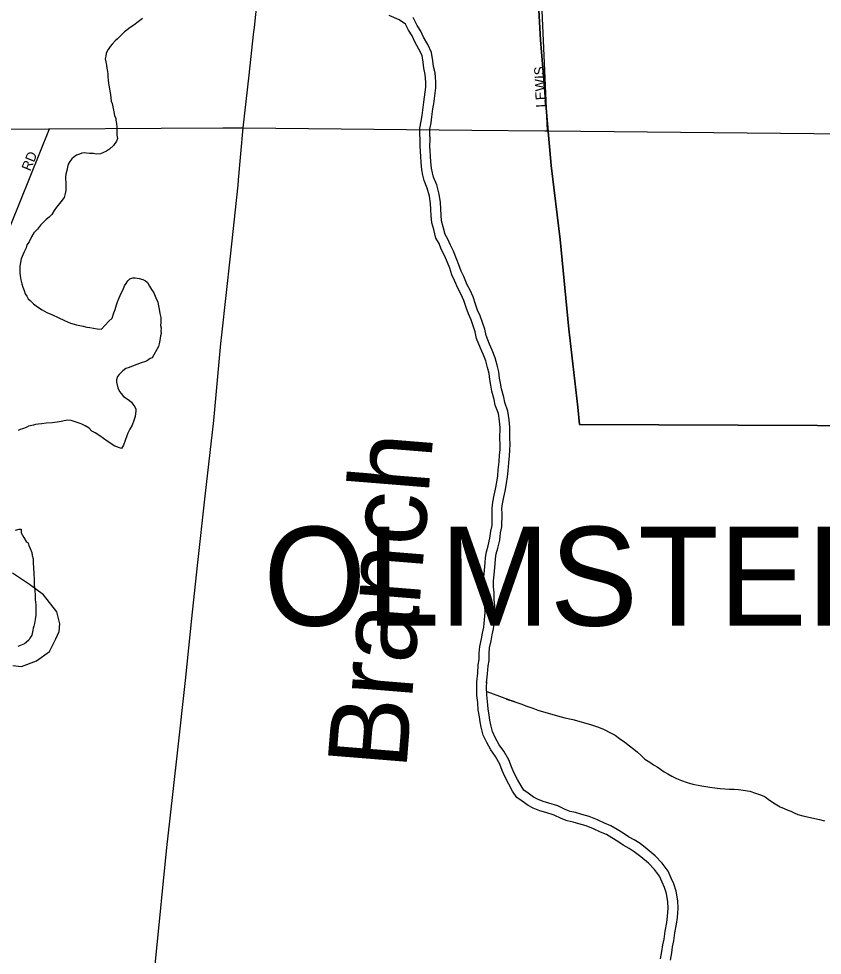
# Model space of a CAD drawing. Extents: x 2010165 to 2382125, y 1060529 to 1407316.
# Drawn here: x 2131582 to 2135647, y 1225012 to 1229747 of the extents above; entities that cross this region are included whole.
import ezdxf

# ---------------------------------------------------------------- set-up
doc = ezdxf.new("R2010")
doc.units = 0
for name, color, linetype in [('GM_X_City_Street', 7, 'Continuous'), ('GM_X_City_Street_Text', 7, 'Continuous'), ('GM_X_Corporation', 7, 'Continuous'), ('GM_X_Corporation_Text', 7, 'Continuous'), ('GM_X_Major_River', 7, 'Continuous'), ('GM_X_Major_River_Text', 7, 'Continuous'), ('GM_X_Minor_River', 7, 'Continuous'), ('GM_X_State_Route', 7, 'Continuous')]:
    doc.layers.add(name, color=color, linetype=linetype)

msp = doc.modelspace()

# ---------------------------------------------------------------- linework, layer by layer
at = {"layer": 'GM_X_City_Street'}
for points in [[(2134256.4, 1229179.8), (2134217.3, 1230093.2), (2134232.4, 1230413.1), (2134251.3, 1230729.2), (2134250, 1230896), (2134276.8, 1231168.9), (2134371.9, 1231445.9), (2134414, 1231531.8), (2134446.8, 1231590.3), (2134486.2, 1231614), (2134514.5, 1231617.7), (2134918.3, 1231605.8), (2135099.6, 1231604.1), (2135244.1, 1231759), (2135312.9, 1231864.6), (2135445.4, 1232068.5), (2135560.9, 1232277.3), (2135566.6, 1232287.6)], [(2127528.7, 1229168.7), (2131731.9, 1229190.2)], [(2131133.5, 1227718.6), (2131344.2, 1228219.6), (2131737.3, 1229190.2)], [(2131731.9, 1229190.2), (2131737.3, 1229190.2), (2132302.7, 1229193.1)], [(2132302.7, 1229193.1), (2132614.1, 1229194.7)], [(2132614.1, 1229194.7), (2132717.8, 1229195.2)], [(2132717.8, 1229195.2), (2132717.8, 1229195.2), (2133875, 1229183.6), (2133875, 1229183.6)], [(2133875, 1229183.6), (2134243.2, 1229179.9), (2134243.2, 1229179.9)], [(2134243.2, 1229179.9), (2134256.4, 1229179.8), (2139645.3, 1229125.8), (2139713.6, 1229125.1)]]:
    msp.add_lwpolyline(points, dxfattribs=at)
at = {"layer": 'GM_X_Corporation'}
for points in [[(2139638.7, 1227673.3), (2134418.8, 1227694.8), (2134410.3, 1227783), (2134365.7, 1228177.5), (2134320.8, 1228630.2), (2134276.4, 1229004.7), (2134257.1, 1229215.1), (2134222.3, 1229638.6), (2134206.2, 1229914.4)], [(2134206.2, 1229914.4), (2134222.3, 1229638.6), (2134257.1, 1229215.1), (2134276.4, 1229004.7), (2134320.8, 1228630.2), (2134365.7, 1228177.5), (2134410.3, 1227783), (2134418.8, 1227694.8), (2139638.7, 1227673.3)], [(2131551.4, 1226476.1), (2131595.4, 1226472.4), (2131671.2, 1226501), (2131736.9, 1226547.6), (2131770.5, 1226611.9), (2131786.2, 1226648.1), (2131790, 1226688.3), (2131775.6, 1226748.3), (2131707.1, 1226834), (2131636.8, 1226885.6), (2131550.4, 1226943.1)]]:
    msp.add_lwpolyline(points, dxfattribs=at)
at = {"layer": 'GM_X_Major_River'}
for points in [[(2133977.9, 1227242.3), (2133976.4, 1227272.3), (2133980.9, 1227302.4), (2133987.5, 1227338.4), (2133994, 1227368.4), (2134000.7, 1227404.4), (2134005.2, 1227436.4), (2134007.7, 1227466.5), (2134012.4, 1227506.5), (2134015, 1227540.6), (2134017.4, 1227568.6), (2134017.9, 1227594.7), (2134016.4, 1227624.8), (2134017.3, 1227679), (2134013.8, 1227713.2), (2134008.5, 1227751.4), (2133993.2, 1227793.7), (2133987.6, 1227821.9), (2133976.3, 1227864.2), (2133970.8, 1227894.4), (2133965.3, 1227922.6), (2133961.8, 1227952.7), (2133954.3, 1227982.9), (2133944.8, 1228017.2), (2133931.4, 1228051.5), (2133917.9, 1228081.8), (2133898.7, 1228130.3), (2133891.2, 1228164.5), (2133881.7, 1228194.8), (2133870.2, 1228225), (2133856.7, 1228255.3), (2133845.2, 1228287.6), (2133833.8, 1228321.9), (2133820.3, 1228352.2), (2133804.7, 1228380.6), (2133787.4, 1228423), (2133773.9, 1228451.3), (2133762.4, 1228485.6), (2133750.9, 1228513.8), (2133735.5, 1228550.2), (2133720, 1228582.5), (2133708.5, 1228610.8), (2133692.9, 1228637.1), (2133681.6, 1228681.4), (2133672.2, 1228715.7), (2133668.7, 1228749.9), (2133667.3, 1228784), (2133665.8, 1228812.1), (2133660.4, 1228850.3), (2133649.1, 1228890.6), (2133633.7, 1228929), (2133626.1, 1228955.2), (2133620.6, 1228983.3), (2133617.2, 1229019.5), (2133615.7, 1229049.6), (2133614.1, 1229075.8), (2133612.6, 1229103.9), (2133613.1, 1229134), (2133611.6, 1229166.1), (2133612.1, 1229194.2), (2133618.7, 1229228.2), (2133623.2, 1229258.2), (2133627.9, 1229298.2), (2133632.3, 1229324.3), (2133641.6, 1229400.3), (2133642, 1229426.4), (2133638.7, 1229464.6), (2133631.2, 1229496.8), (2133627.7, 1229527), (2133622.3, 1229561.2), (2133606.8, 1229593.5), (2133585.4, 1229630), (2133571.9, 1229660.3), (2133554.3, 1229688.6), (2133538.8, 1229719), (2133507.1, 1229741.5), (2133455.4, 1229762.4)], [(2134027.9, 1227243.1), (2134026.6, 1227269.8), (2134030.3, 1227294.1), (2134036.6, 1227328.6), (2134043.1, 1227358.5), (2134050, 1227396.3), (2134054.9, 1227430.8), (2134057.5, 1227461.5), (2134062.2, 1227501.7), (2134064.8, 1227536.5), (2134067.4, 1227566), (2134067.9, 1227595.5), (2134066.4, 1227625.6), (2134067.3, 1227681.1), (2134063.5, 1227719.1), (2134057.3, 1227763.5), (2134041.5, 1227807.1), (2134036.4, 1227833.2), (2134025.2, 1227875.2), (2134020, 1227903.7), (2134014.8, 1227930.3), (2134011.1, 1227961.7), (2134002.7, 1227995.6), (2133992.4, 1228033), (2133977.6, 1228070.8), (2133964, 1228101.2), (2133946.7, 1228144.9), (2133939.6, 1228177.3), (2133929, 1228211.1), (2133916.5, 1228244.1), (2133903.2, 1228273.9), (2133892.5, 1228303.9), (2133880.5, 1228340.1), (2133865.1, 1228374.5), (2133850, 1228402.1), (2133833.2, 1228443.2), (2133820.4, 1228470.1), (2133809.4, 1228502.9), (2133797.1, 1228533), (2133781.1, 1228570.8), (2133765.8, 1228602.8), (2133753.4, 1228633.1), (2133739.6, 1228656.4), (2133730, 1228694.3), (2133721.5, 1228724.9), (2133718.7, 1228753.4), (2133717.3, 1228786.4), (2133715.6, 1228817), (2133709.5, 1228860.6), (2133696.5, 1228906.8), (2133681.1, 1228945.3), (2133674.8, 1228967), (2133670.2, 1228990.5), (2133667.1, 1229023.1), (2133665.7, 1229052.4), (2133664.1, 1229078.6), (2133662.6, 1229104.8), (2133663.1, 1229134.7), (2133661.7, 1229166.8), (2133662.1, 1229189), (2133668, 1229219.7), (2133672.8, 1229251.6), (2133677.4, 1229291.1), (2133681.8, 1229317), (2133691.6, 1229396.9), (2133692.1, 1229428.2), (2133688.2, 1229472.5), (2133680.6, 1229505.4), (2133677.3, 1229533.8), (2133670.5, 1229576.2), (2133651, 1229617), (2133629.9, 1229652.9), (2133616.2, 1229683.7), (2133597.9, 1229713.2), (2133577.8, 1229752.6)], [(2133949.3, 1226389.4), (2133954.2, 1226434.5), (2133956.8, 1226475.1), (2133961.5, 1226502.3), (2133962, 1226536.7), (2133964.2, 1226565.6), (2133972.5, 1226601.8), (2133977, 1226632.1), (2133983.6, 1226662.6), (2133988.7, 1226702.2), (2133991.6, 1226744.7), (2133989.9, 1226779.3), (2133986.6, 1226809.8), (2133987.2, 1226844.1), (2133983.7, 1226874.2), (2133984.2, 1226905.4), (2133986.6, 1226935.7), (2133991.6, 1226991.5), (2133993.9, 1227016), (2133997.7, 1227041.5), (2134005.7, 1227069.6), (2134015.2, 1227111.3), (2134019.8, 1227147.2), (2134026.9, 1227177.9), (2134027.9, 1227243.1)], [(2133899.6, 1226394.8), (2133904.3, 1226438.8), (2133907.1, 1226480.9), (2133911.5, 1226506.9), (2133912, 1226539), (2133914.6, 1226573.1), (2133923.3, 1226611.1), (2133927.8, 1226641.1), (2133934.3, 1226671.1), (2133938.9, 1226707.1), (2133941.5, 1226745.2), (2133940, 1226775.3), (2133936.6, 1226807.5), (2133937.1, 1226841.6), (2133933.6, 1226871.7), (2133934.2, 1226907.8), (2133936.8, 1226939.9), (2133941.7, 1226996), (2133944.2, 1227022.1), (2133948.7, 1227052.1), (2133957.2, 1227082), (2133965.8, 1227120), (2133970.5, 1227156.1), (2133976.9, 1227184.1), (2133977.9, 1227242.3)], [(2134829.4, 1224993.7), (2134836, 1225031.7), (2134840.6, 1225063.8), (2134847.1, 1225093.8), (2134851.8, 1225133.8), (2134860.5, 1225177.8), (2134865, 1225207.8), (2134867.7, 1225249.9), (2134866.3, 1225282.1), (2134859, 1225324.3), (2134849.5, 1225354.6), (2134837.9, 1225380.8), (2134824.4, 1225411.1), (2134798.9, 1225445.6), (2134767.4, 1225478.2), (2134729.9, 1225508.9), (2134696.3, 1225535.5), (2134670.5, 1225552), (2134640.8, 1225568.5), (2134613, 1225587), (2134583.3, 1225605.5), (2134555.5, 1225622), (2134525.7, 1225634.5), (2134489.9, 1225651.1), (2134452.1, 1225665.8), (2134416.3, 1225676.4), (2134386.4, 1225684.9), (2134356.4, 1225691.3), (2134326.6, 1225703.9), (2134290.8, 1225720.5), (2134249, 1225733.2), (2134219.1, 1225741.7), (2134185.3, 1225756.2), (2134159.5, 1225768.7), (2134129.8, 1225791.2), (2134102.1, 1225809.7), (2134080.6, 1225842.2), (2134061.1, 1225876.6), (2134041.8, 1225915), (2134028.2, 1225945.3), (2134016.8, 1225977.6), (2133993.4, 1226016.1), (2133969.9, 1226050.6), (2133950.5, 1226087), (2133931.1, 1226125.4), (2133921.8, 1226165.7), (2133916.2, 1226191.8), (2133912.7, 1226218), (2133907.2, 1226252.2), (2133903.9, 1226290.3), (2133900.4, 1226324.5), (2133899.1, 1226366.7), (2133899.6, 1226394.8)], [(2134879, 1224987.1), (2134885.4, 1225023.9), (2134889.8, 1225054.9), (2134896.5, 1225085.5), (2134901.2, 1225126), (2134909.8, 1225169.2), (2134914.8, 1225202.5), (2134917.8, 1225249.5), (2134916.1, 1225287.5), (2134907.7, 1225336.1), (2134896.4, 1225372.2), (2134883.6, 1225401.1), (2134867.9, 1225436.5), (2134837.2, 1225478), (2134801.4, 1225515.1), (2134761.3, 1225547.9), (2134725.3, 1225576.3), (2134696.1, 1225595), (2134666.8, 1225611.3), (2134640.2, 1225629.1), (2134609.3, 1225648.3), (2134578.1, 1225666.8), (2134545.9, 1225680.3), (2134509.5, 1225697.2), (2134468.3, 1225713.2), (2134430.2, 1225724.4), (2134398.5, 1225733.4), (2134371.5, 1225739.3), (2134346.8, 1225749.6), (2134308.7, 1225767.3), (2134263.1, 1225781.2), (2134235.9, 1225788.9), (2134206.1, 1225801.8), (2134185.7, 1225811.6), (2134158.8, 1225832), (2134138.2, 1225845.8), (2134123.3, 1225868.3), (2134105.3, 1225900.2), (2134087, 1225936.5), (2134074.7, 1225963.9), (2134062.2, 1225999.2), (2134035.5, 1226043.2), (2134012.8, 1226076.5), (2133994.9, 1226110), (2133978.5, 1226142.6), (2133970.6, 1226176.5), (2133965.5, 1226200.4), (2133962.2, 1226225.3), (2133956.9, 1226258.3), (2133953.7, 1226295.1), (2133950.4, 1226327.8), (2133949.2, 1226367), (2133949.6, 1226393.9)]]:
    msp.add_lwpolyline(points, dxfattribs=at)
at = {"layer": 'GM_X_Minor_River'}
for points in [[(2132208.5, 1229747.6), (2132186.7, 1229731.2), (2132164.9, 1229714.8), (2132145, 1229702.5), (2132131.2, 1229690.2), (2132117.3, 1229680), (2132081.7, 1229645.4), (2132069.8, 1229635.2), (2132054, 1229618.9), (2132044.1, 1229606.7), (2132034.4, 1229590.5), (2132024.6, 1229572.3), (2132022.8, 1229558.2), (2132019, 1229544.1), (2132023.2, 1229528.1), (2132025.5, 1229512.1), (2132027.7, 1229496.1), (2132031.9, 1229480.1), (2132032.1, 1229466.1), (2132032.4, 1229452), (2132034.6, 1229438), (2132036.8, 1229420), (2132039.1, 1229401.9), (2132043.4, 1229379.9), (2132045.7, 1229363.9), (2132047.9, 1229345.9), (2132050.2, 1229329.8), (2132054.4, 1229317.9), (2132060.9, 1229283.8), (2132065.1, 1229267.9), (2132067.3, 1229255.8), (2132073.5, 1229243.9), (2132073.6, 1229233.9), (2132075.9, 1229217.8), (2132078.1, 1229199.8), (2132078.3, 1229187.8), (2132078.5, 1229175.8), (2132078.7, 1229157.7), (2132081, 1229141.7), (2132077.2, 1229127.6), (2132061.5, 1229105.3), (2132041.7, 1229086.9), (2132025.8, 1229076.6), (2131995.9, 1229064.2), (2131973.9, 1229061.8), (2131959.8, 1229065.6), (2131939.7, 1229065.4), (2131925.6, 1229067.2), (2131913.6, 1229069), (2131901.6, 1229066.8), (2131889.6, 1229062.6), (2131873.7, 1229056.4), (2131861.8, 1229048.2), (2131849.9, 1229038), (2131840, 1229025.8), (2131832.2, 1229011.6), (2131828.4, 1228995.5), (2131824.7, 1228979.4), (2131820.9, 1228961.3), (2131819.1, 1228945.2), (2131819.3, 1228933.2), (2131819.5, 1228921.1), (2131819.7, 1228909.1), (2131819.9, 1228893), (2131820.1, 1228879), (2131816.3, 1228862.9), (2131812.6, 1228842.8), (2131794.9, 1228820.4), (2131781.1, 1228804.2), (2131773.2, 1228794), (2131761.4, 1228777.8), (2131749.7, 1228757.6), (2131735.8, 1228743.3), (2131720, 1228731), (2131706.2, 1228716.8), (2131692.3, 1228702.6), (2131676.6, 1228682.2), (2131658.8, 1228663.9), (2131647.1, 1228643.7), (2131635.4, 1228619.4), (2131623.6, 1228603.2), (2131619.8, 1228589.1), (2131610, 1228568.9)], [(2131610, 1228568.9), (2131594.5, 1228532.6), (2131587, 1228496.3), (2131587.3, 1228480.3), (2131587.5, 1228462.2), (2131589.8, 1228446.2), (2131592.1, 1228426.2), (2131598.4, 1228406.2), (2131602.6, 1228390.2), (2131608.9, 1228372.2), (2131615.1, 1228356.3), (2131623.3, 1228344.3), (2131629.5, 1228330.4), (2131639.7, 1228322.5), (2131656, 1228304.7), (2131676.2, 1228290.9), (2131700.5, 1228275.2), (2131724.8, 1228261.5), (2131753, 1228249.9), (2131781.3, 1228236.3), (2131813.6, 1228220.7), (2131843.9, 1228207.1), (2131874.1, 1228199.5), (2131908.3, 1228192), (2131926.4, 1228188.2), (2131942.5, 1228186.4), (2131978.7, 1228178.9), (2132000.7, 1228177.3), (2132038.2, 1228217.9), (2132054.1, 1228232.2), (2132063.7, 1228260.5), (2132069.5, 1228276.6), (2132073.3, 1228288.7), (2132077.1, 1228300.8), (2132081, 1228314.9), (2132090.7, 1228335.1), (2132094.5, 1228347.2), (2132100.4, 1228359.3), (2132110.1, 1228377.5), (2132117.9, 1228395.7), (2132125.7, 1228407.9), (2132133.5, 1228422), (2132143.4, 1228432.2), (2132159.4, 1228436.4), (2132171.4, 1228436.6), (2132191.5, 1228432.9), (2132209.6, 1228429.1), (2132223.8, 1228421.3), (2132233.9, 1228413.4), (2132244.2, 1228395.5), (2132254.5, 1228377.6), (2132264.8, 1228361.7), (2132273, 1228343.8), (2132279.3, 1228327.8), (2132285.5, 1228315.9), (2132287.7, 1228303.8), (2132292, 1228277.8), (2132296.4, 1228255.8), (2132300.7, 1228235.8), (2132301, 1228211.7), (2132299.2, 1228195.7), (2132303.4, 1228183.7), (2132301.7, 1228167.6), (2132301.8, 1228155.6), (2132300, 1228143.5), (2132298.2, 1228131.4), (2132296.3, 1228119.4), (2132292.6, 1228103.2), (2132288.8, 1228089.1), (2132257.5, 1228032.5), (2132247.5, 1228028.3), (2132233.6, 1228018.1), (2132223.7, 1228013.9), (2132201.7, 1228007.6), (2132179.8, 1227999.3), (2132157.8, 1227990.9), (2132135.9, 1227982.6), (2132123.9, 1227978.4), (2132108.1, 1227966.1), (2132090.3, 1227947.8), (2132082.4, 1227937.6), (2132076.6, 1227921.5), (2132076.8, 1227909.5), (2132083.2, 1227881.5), (2132091.5, 1227861.5), (2132099.7, 1227851.6), (2132111.9, 1227837.7), (2132126.1, 1227827.9), (2132142.3, 1227816.1), (2132152.5, 1227808.2), (2132158.6, 1227798.3), (2132168.9, 1227784.4), (2132175.1, 1227772.4), (2132175.2, 1227762.4), (2132173.4, 1227750.3), (2132171.6, 1227736.3), (2132163.8, 1227716.1), (2132156.2, 1227691.9), (2132144.4, 1227671.6), (2132134.7, 1227651.4), (2132128.9, 1227637.3)], [(2132128.9, 1227637.3), (2132111.5, 1227590.9), (2132101.7, 1227574.7), (2132067.5, 1227586.2), (2132029, 1227611.8), (2131992.5, 1227637.3), (2131968.2, 1227653), (2131952.1, 1227660.8), (2131937.8, 1227676.7), (2131917.6, 1227688.4), (2131897.4, 1227698.2), (2131873.2, 1227707.8), (2131847, 1227715.5), (2131828.9, 1227717.2), (2131789, 1227708.6), (2131750.9, 1227704.1), (2131720.9, 1227701.6), (2131698.9, 1227699.3), (2131680.8, 1227697), (2131666.9, 1227694.8), (2131656.9, 1227692.6), (2131630.9, 1227686.2), (2131618.9, 1227680), (2131601, 1227673.8), (2131589, 1227669.6), (2131579, 1227665.4)], [(2131566.3, 1227161.5), (2131584.3, 1227165.8), (2131594.3, 1227166), (2131594.6, 1227147.9), (2131607, 1227124), (2131619.3, 1227104.1), (2131629.4, 1227096.2), (2131633.6, 1227084.2), (2131639.8, 1227068.3), (2131648.2, 1227048.3), (2131650.4, 1227032.3), (2131654.6, 1227016.3), (2131654.9, 1226996.3), (2131657.3, 1226970.2), (2131657.7, 1226942.1), (2131660.2, 1226912.1), (2131660.6, 1226884), (2131663, 1226855.9), (2131665.3, 1226831.9), (2131665.7, 1226809.8), (2131668, 1226783.8), (2131668.8, 1226731.6), (2131665.1, 1226709.5), (2131661.4, 1226689.3), (2131657.6, 1226675.2), (2131655.7, 1226665.2), (2131653.9, 1226655.1), (2131648.2, 1226630.9), (2131638.4, 1226614.8), (2131632.5, 1226604.6), (2131610.8, 1226586.3), (2131576.8, 1226573.7)], [(2133949.8, 1226346.1), (2134091.5, 1226293.3), (2134049.2, 1226306.7), (2134091.5, 1226293.3), (2134121.7, 1226283.7), (2134151.9, 1226272.1), (2134182.2, 1226260.5), (2134208.4, 1226250.8), (2134307.1, 1226222.2), (2134345.3, 1226212.7), (2134385.5, 1226203.3), (2134427.8, 1226191.8), (2134480.2, 1226176.6), (2134514.4, 1226165), (2134544.7, 1226153.4), (2134573, 1226137.8), (2134599.2, 1226124.1), (2134621.5, 1226108.4), (2134647.9, 1226088.7), (2134672.2, 1226071), (2134694.5, 1226053.2), (2134712.8, 1226039.5), (2134729, 1226023.6), (2134749.4, 1226003.9), (2134775.7, 1225988.2), (2134793.9, 1225974.4), (2134812.1, 1225964.7), (2134828.3, 1225952.8), (2134846.6, 1225939.1), (2134866.8, 1225929.3), (2134887, 1225917.6), (2134909.2, 1225905.9), (2134935.4, 1225896.2), (2134963.7, 1225884.6), (2134991.9, 1225877), (2135028.1, 1225869.5), (2135058.2, 1225865.9), (2135078.3, 1225862.2), (2135104.4, 1225858.5), (2135130.5, 1225854.9), (2135154.6, 1225853.3), (2135176.7, 1225851.6), (2135200.8, 1225851.9), (2135222.8, 1225850.2), (2135247, 1225846.6), (2135281.1, 1225841.1), (2135309.3, 1225831.4), (2135339.6, 1225821.8), (2135357.8, 1225812.1), (2135380, 1225796.3), (2135408.4, 1225776.7), (2135434.7, 1225763), (2135454.9, 1225753.3), (2135473, 1225745.5), (2135489.1, 1225739.7), (2135505.3, 1225731.9), (2135523.5, 1225724.2), (2135549.6, 1225716.5), (2135634.1, 1225697.7), (2135658.3, 1225692)]]:
    msp.add_lwpolyline(points, dxfattribs=at)
at = {"layer": 'GM_X_State_Route'}
for points in [[(2132770.2, 1229667.3), (2132771.6, 1229680.1), (2132774, 1229702.8), (2132797.5, 1229918.6), (2132809.4, 1230060.8), (2132852.3, 1230454.6)], [(2132717.8, 1229195.2), (2132747.7, 1229461.7), (2132770.2, 1229667.3)], [(2132694.5, 1228933.1), (2132717.8, 1229195.2)], [(2132609.3, 1228148.5), (2132654.2, 1228545.9), (2132692, 1228904.6), (2132694.4, 1228931), (2132694.5, 1228933.1)], [(2132346.7, 1225689.7), (2132385.5, 1226035.1), (2132425.3, 1226401.8), (2132457.1, 1226714.4), (2132487, 1226982.9), (2132524.8, 1227333.6), (2132568.6, 1227716.3), (2132604.4, 1228105.1), (2132609.3, 1228148.5)], [(2132108.9, 1223439.8), (2132110.8, 1223458.2), (2132122, 1223568.4), (2132162.5, 1223925.1), (2132216.3, 1224436.1), (2132276, 1224997.2), (2132331.7, 1225556.2), (2132346.7, 1225689.7)]]:
    msp.add_lwpolyline(points, dxfattribs=at)

# ---------------------------------------------------------------- texts
at = {"layer": 'GM_X_City_Street_Text'}
for s, rotation, p in [('LEWIS', 92.7248, (2134248.9, 1229299.1)), ('RD', 67.6179, (2131640.4, 1228973.2))]:
    msp.add_text(s, height=50, rotation=rotation, dxfattribs=at).set_placement(p)
at = {"layer": 'GM_X_Corporation_Text'}
msp.add_text('OLMSTED FALLS', height=500, rotation=0, dxfattribs=at).set_placement((2132819.9, 1226678.3))
at = {"layer": 'GM_X_Major_River_Text'}
msp.add_text('Branch', height=400.25, rotation=85.3791, dxfattribs=at).set_placement((2133542.5, 1225946.2))

doc.saveas('drawing.dxf')
